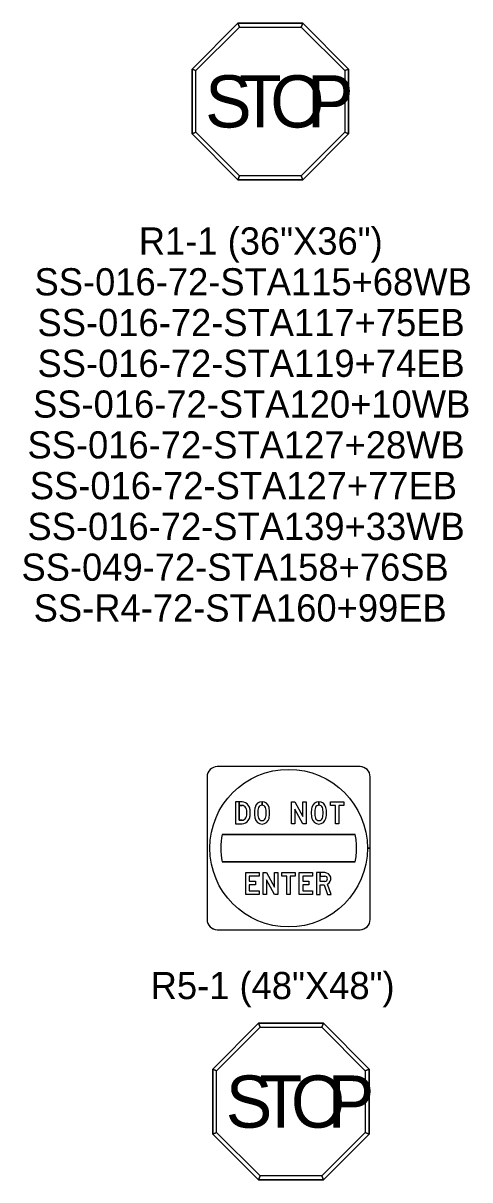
# Model space of a CAD drawing. Extents: x 658976 to 668726, y 639543 to 647196.
# Drawn here: x 664374.1 to 664476.9, y 643575.3 to 643841.3 of the extents above; entities that cross this region are included whole.
import ezdxf

# ---------------------------------------------------------------- set-up
doc = ezdxf.new("R2010")
doc.units = 0
for name, color, linetype in [('R_SIGN', 7, 'Continuous'), ('R_SIGN - HWY 16', 7, 'Continuous'), ('R_SIGN_ANNOT_HWY16', 7, 'Continuous')]:
    doc.layers.add(name, color=color, linetype=linetype)

msp = doc.modelspace()

# ---------------------------------------------------------------- linework, layer by layer
at = {"layer": 'R_SIGN'}
for p, q in [((664423.55, 643841.34), (664413, 643830.79)), ((664413, 643830.79), (664423.55, 643841.34)), ((664438.46, 643841.34), (664423.55, 643841.34)), ((664423.55, 643841.34), (664438.46, 643841.34)), ((664449, 643830.79), (664438.46, 643841.34)), ((664438.46, 643841.34), (664449, 643830.79)), ((664413, 643830.79), (664413, 643815.88)), ((664413, 643815.88), (664413, 643830.79)), ((664449, 643815.88), (664449, 643830.79)), ((664449, 643830.79), (664449, 643815.88)), ((664413, 643815.88), (664423.55, 643805.34)), ((664423.55, 643805.34), (664413, 643815.88)), ((664438.46, 643805.34), (664449, 643815.88)), ((664449, 643815.88), (664438.46, 643805.34)), ((664423.55, 643805.34), (664438.46, 643805.34)), ((664438.46, 643805.34), (664423.55, 643805.34)), ((664428.3, 643611.33), (664417.75, 643600.78)), ((664417.75, 643600.78), (664428.3, 643611.33)), ((664443.21, 643611.33), (664428.3, 643611.33)), ((664428.3, 643611.33), (664443.21, 643611.33)), ((664453.75, 643600.78), (664443.21, 643611.33)), ((664443.21, 643611.33), (664453.75, 643600.78)), ((664417.75, 643600.78), (664417.75, 643585.87)), ((664417.75, 643585.87), (664417.75, 643600.78)), ((664453.75, 643585.87), (664453.75, 643600.78)), ((664453.75, 643600.78), (664453.75, 643585.87)), ((664417.75, 643585.87), (664428.3, 643575.33)), ((664428.3, 643575.33), (664417.75, 643585.87)), ((664443.21, 643575.33), (664453.75, 643585.87)), ((664453.75, 643585.87), (664443.21, 643575.33)), ((664428.3, 643575.33), (664443.21, 643575.33)), ((664443.21, 643575.33), (664428.3, 643575.33))]:
    msp.add_line(p, q, dxfattribs=at)
for points in [[(664423.55, 643841.34), (664413, 643830.79), (664413.9, 643830.42), (664423.92, 643840.44), (664423.55, 643841.34)], [(664438.46, 643841.34), (664423.55, 643841.34), (664423.92, 643840.44), (664438.09, 643840.44), (664438.46, 643841.34)], [(664449, 643830.79), (664438.46, 643841.34), (664438.09, 643840.44), (664448.1, 643830.42), (664449, 643830.79)], [(664413, 643830.79), (664413, 643815.88), (664413.9, 643816.26), (664413.9, 643830.42), (664413, 643830.79)], [(664449, 643815.88), (664449, 643830.79), (664448.1, 643830.42), (664448.1, 643816.26), (664449, 643815.88)], [(664413, 643815.88), (664423.55, 643805.34), (664423.92, 643806.24), (664413.9, 643816.26), (664413, 643815.88)], [(664438.46, 643805.34), (664449, 643815.88), (664448.1, 643816.26), (664438.09, 643806.24), (664438.46, 643805.34)], [(664423.55, 643805.34), (664438.46, 643805.34), (664438.09, 643806.24), (664423.92, 643806.24), (664423.55, 643805.34)], [(664428.3, 643611.33), (664417.75, 643600.78), (664418.65, 643600.41), (664428.67, 643610.43), (664428.3, 643611.33)], [(664443.21, 643611.33), (664428.3, 643611.33), (664428.67, 643610.43), (664442.84, 643610.43), (664443.21, 643611.33)], [(664453.75, 643600.78), (664443.21, 643611.33), (664442.84, 643610.43), (664452.85, 643600.41), (664453.75, 643600.78)], [(664417.75, 643600.78), (664417.75, 643585.87), (664418.65, 643586.24), (664418.65, 643600.41), (664417.75, 643600.78)], [(664453.75, 643585.87), (664453.75, 643600.78), (664452.85, 643600.41), (664452.85, 643586.24), (664453.75, 643585.87)], [(664417.75, 643585.87), (664428.3, 643575.33), (664428.67, 643576.23), (664418.65, 643586.24), (664417.75, 643585.87)], [(664443.21, 643575.33), (664453.75, 643585.87), (664452.85, 643586.24), (664442.84, 643576.23), (664443.21, 643575.33)], [(664428.3, 643575.33), (664443.21, 643575.33), (664442.84, 643576.23), (664428.67, 643576.23), (664428.3, 643575.33)]]:
    msp.add_lwpolyline(points, close=True, dxfattribs=at)
at = {"layer": 'R_SIGN - HWY 16'}
for p, q in [((664451.63, 643670.36), (664418.8, 643670.36)), ((664451.63, 643670.36), (664418.8, 643670.36)), ((664451.62, 643670.36), (664418.8, 643670.36)), ((664451.62, 643670.36), (664418.8, 643670.36)), ((664451.62, 643670.36), (664418.8, 643670.36)), ((664416.46, 643668.01), (664416.46, 643635.2)), ((664416.46, 643668.01), (664416.46, 643635.2)), ((664416.46, 643668.01), (664416.46, 643635.2)), ((664416.46, 643668.01), (664416.46, 643635.2)), ((664416.46, 643668.01), (664416.46, 643635.2)), ((664453.97, 643635.2), (664453.97, 643668.01)), ((664453.97, 643635.2), (664453.97, 643668.01)), ((664453.97, 643635.2), (664453.97, 643668.01)), ((664453.97, 643651.61), (664453.97, 643668.01)), ((664453.97, 643651.61), (664453.97, 643668.01)), ((664429.09, 643661.49), (664429.09, 643662.29)), ((664429.09, 643662.29), (664429.09, 643661.49)), ((664429.09, 643661.49), (664429.09, 643662.29)), ((664429.09, 643662.29), (664429.09, 643661.49)), ((664442.17, 643661.49), (664442.17, 643662.29)), ((664442.17, 643662.29), (664442.17, 643661.49)), ((664442.17, 643661.49), (664442.17, 643662.29)), ((664442.17, 643662.29), (664442.17, 643661.49)), ((664424.49, 643661.43), (664423.82, 643661.43)), ((664429.09, 643661.49), (664429.09, 643661.49)), ((664429.09, 643661.49), (664429.09, 643661.49)), ((664442.17, 643661.49), (664442.17, 643661.49)), ((664442.17, 643661.49), (664442.17, 643661.49)), ((664423.02, 643657.23), (664424.49, 643657.23)), ((664424.49, 643658.03), (664423.82, 643658.03)), ((664424.49, 643658.03), (664423.82, 643658.03)), ((664450.53, 643654.73), (664419.9, 643654.73)), ((664453.97, 643651.61), (664453.34, 643651.61)), ((664453.97, 643635.2), (664453.97, 643651.61)), ((664453.97, 643635.2), (664453.97, 643651.61)), ((664419.9, 643648.48), (664450.53, 643648.48)), ((664443.57, 643643.97), (664442.44, 643643.97)), ((664418.8, 643632.86), (664451.63, 643632.86)), ((664418.8, 643632.86), (664451.63, 643632.86)), ((664418.8, 643632.86), (664451.62, 643632.86)), ((664418.8, 643632.86), (664451.63, 643632.86)), ((664418.8, 643632.86), (664451.63, 643632.86))]:
    msp.add_line(p, q, dxfattribs=at)
for points in [[(664424.49, 643662.23), (664423.02, 643662.23), (664423.02, 643657.23)], [(664423.82, 643658.03), (664423.82, 643662.23), (664423.02, 643662.23), (664423.02, 643657.23), (664424.49, 643657.23)], [(664423.82, 643658.03), (664423.82, 643662.23), (664423.02, 643662.23), (664423.02, 643657.23), (664424.49, 643657.23)], [(664424.49, 643662.23), (664423.82, 643662.23), (664423.82, 643661.43), (664424.49, 643661.43)], [(664424.49, 643662.23), (664423.82, 643662.23), (664423.82, 643661.43), (664424.49, 643661.43)], [(664423.82, 643661.43), (664423.82, 643658.03), (664424.49, 643658.03)], [(664419.9, 643654.73), (664419.9, 643654.73), (664450.53, 643654.73), (664450.53, 643654.73)], [(664453.97, 643651.61), (664453.34, 643651.61)], [(664453.34, 643651.61), (664453.97, 643651.61)], [(664453.34, 643651.61), (664453.97, 643651.61)], [(664450.53, 643648.48), (664450.53, 643648.48), (664419.9, 643648.48), (664419.9, 643648.48)], [(664443.57, 643645.98), (664441.65, 643645.98), (664441.65, 643640.98), (664442.44, 643640.98), (664442.44, 643643.17), (664443.35, 643643.17)], [(664443.57, 643643.97), (664442.44, 643643.97), (664442.44, 643645.98), (664441.65, 643645.98), (664441.65, 643640.98)], [(664443.57, 643643.97), (664442.44, 643643.97), (664442.44, 643645.98), (664441.65, 643645.98), (664441.65, 643640.98)], [(664443.57, 643645.98), (664442.44, 643645.98), (664442.44, 643645.18), (664443.57, 643645.18)], [(664443.57, 643645.98), (664442.44, 643645.98), (664442.44, 643645.18), (664443.57, 643645.18)], [(664442.44, 643643.97), (664442.44, 643645.18), (664443.57, 643645.18)], [(664441.65, 643640.98), (664442.44, 643640.98), (664442.44, 643643.17), (664443.35, 643643.17), (664444.18, 643640.98), (664445.02, 643640.98), (664444.17, 643643.34)], [(664441.65, 643640.98), (664442.44, 643640.98), (664442.44, 643643.17), (664443.35, 643643.17), (664444.18, 643640.98), (664445.02, 643640.98), (664444.17, 643643.34)], [(664443.35, 643643.17), (664444.18, 643640.98), (664445.02, 643640.98), (664444.17, 643643.34)]]:
    msp.add_lwpolyline(points, dxfattribs=at)
for points in [[(664435.86, 643657.23), (664435.86, 643662.23), (664436.65, 643662.23), (664438.44, 643658.9), (664438.44, 643662.23), (664439.23, 643662.23), (664439.23, 643657.23), (664438.44, 643657.23), (664436.64, 643660.58), (664436.64, 643657.23)], [(664435.86, 643657.23), (664435.86, 643662.23), (664436.65, 643662.23), (664438.44, 643658.9), (664438.44, 643662.23), (664439.23, 643662.23), (664439.23, 643657.23), (664438.44, 643657.23), (664436.64, 643660.58), (664436.64, 643657.23)], [(664435.86, 643657.23), (664435.86, 643662.23), (664436.65, 643662.23), (664438.44, 643658.9), (664438.44, 643662.23), (664439.23, 643662.23), (664439.23, 643657.23), (664438.44, 643657.23), (664436.64, 643660.58), (664436.64, 643657.23)], [(664447.93, 643662.23), (664447.93, 643661.43), (664446.79, 643661.43), (664446.79, 643657.23), (664446.01, 643657.23), (664446.01, 643661.43), (664444.87, 643661.43), (664444.87, 643662.23)], [(664447.93, 643662.23), (664447.93, 643661.43), (664446.79, 643661.43), (664446.79, 643657.23), (664446.01, 643657.23), (664446.01, 643661.43), (664444.87, 643661.43), (664444.87, 643662.23)], [(664447.93, 643662.23), (664447.93, 643661.43), (664446.79, 643661.43), (664446.79, 643657.23), (664446.01, 643657.23), (664446.01, 643661.43), (664444.87, 643661.43), (664444.87, 643662.23)], [(664428.42, 643645.18), (664426.15, 643645.18), (664426.15, 643643.98), (664427.59, 643643.98), (664427.59, 643643.18), (664426.15, 643643.18), (664426.15, 643641.78), (664428.42, 643641.78), (664428.42, 643640.98), (664425.37, 643640.98), (664425.37, 643645.98), (664428.42, 643645.98)], [(664428.42, 643645.18), (664426.15, 643645.18), (664426.15, 643643.98), (664427.59, 643643.98), (664427.59, 643643.18), (664426.15, 643643.18), (664426.15, 643641.78), (664428.42, 643641.78), (664428.42, 643640.98), (664425.37, 643640.98), (664425.37, 643645.98), (664428.42, 643645.98)], [(664428.42, 643645.18), (664426.15, 643645.18), (664426.15, 643643.98), (664427.59, 643643.98), (664427.59, 643643.18), (664426.15, 643643.18), (664426.15, 643641.78), (664428.42, 643641.78), (664428.42, 643640.98), (664425.37, 643640.98), (664425.37, 643645.98), (664428.42, 643645.98)], [(664429.36, 643640.98), (664429.36, 643645.98), (664430.15, 643645.98), (664431.94, 643642.65), (664431.94, 643645.98), (664432.73, 643645.98), (664432.73, 643640.98), (664431.94, 643640.98), (664430.14, 643644.33), (664430.14, 643640.98)], [(664429.36, 643640.98), (664429.36, 643645.98), (664430.15, 643645.98), (664431.94, 643642.65), (664431.94, 643645.98), (664432.73, 643645.98), (664432.73, 643640.98), (664431.94, 643640.98), (664430.14, 643644.33), (664430.14, 643640.98)], [(664429.36, 643640.98), (664429.36, 643645.98), (664430.15, 643645.98), (664431.94, 643642.65), (664431.94, 643645.98), (664432.73, 643645.98), (664432.73, 643640.98), (664431.94, 643640.98), (664430.14, 643644.33), (664430.14, 643640.98)], [(664436.72, 643645.98), (664436.72, 643645.18), (664435.59, 643645.18), (664435.59, 643640.98), (664434.8, 643640.98), (664434.8, 643645.18), (664433.67, 643645.18), (664433.67, 643645.98)], [(664436.72, 643645.98), (664436.72, 643645.18), (664435.59, 643645.18), (664435.59, 643640.98), (664434.8, 643640.98), (664434.8, 643645.18), (664433.67, 643645.18), (664433.67, 643645.98)], [(664436.72, 643645.98), (664436.72, 643645.18), (664435.59, 643645.18), (664435.59, 643640.98), (664434.8, 643640.98), (664434.8, 643645.18), (664433.67, 643645.18), (664433.67, 643645.98)], [(664440.71, 643645.18), (664438.45, 643645.18), (664438.45, 643643.98), (664439.88, 643643.98), (664439.88, 643643.18), (664438.45, 643643.18), (664438.45, 643641.78), (664440.71, 643641.78), (664440.71, 643640.98), (664437.66, 643640.98), (664437.66, 643645.98), (664440.71, 643645.98)], [(664440.71, 643645.18), (664438.45, 643645.18), (664438.45, 643643.98), (664439.88, 643643.98), (664439.88, 643643.18), (664438.45, 643643.18), (664438.45, 643641.78), (664440.71, 643641.78), (664440.71, 643640.98), (664437.66, 643640.98), (664437.66, 643645.98), (664440.71, 643645.98)], [(664440.71, 643645.18), (664438.45, 643645.18), (664438.45, 643643.98), (664439.88, 643643.98), (664439.88, 643643.18), (664438.45, 643643.18), (664438.45, 643641.78), (664440.71, 643641.78), (664440.71, 643640.98), (664437.66, 643640.98), (664437.66, 643645.98), (664440.71, 643645.98)]]:
    msp.add_lwpolyline(points, close=True, dxfattribs=at)
for centre, major_axis, ratio, start_param, end_param in [((664418.8, 643668.01), (2.34, 0), 0.999667, 1.570796, 3.141593), ((664418.8, 643668.01), (2.34, 0), 0.999667, 1.570796, 3.141593), ((664418.8, 643668.01), (2.34, 0), 0.999667, 1.570796, 3.141593), ((664418.8, 643668.01), (2.34, 0), 0.999667, 1.570796, 3.141593), ((664418.8, 643668.01), (2.34, 0), 0.999667, 1.570796, 3.141593), ((664451.62, 643668.01), (2.34, 0), 0.999667, 6.283185, 7.853982), ((664451.62, 643668.01), (2.34, 0), 0.999667, 6.283185, 7.853982), ((664451.62, 643668.01), (2.34, 0), 0.999667, 6.283185, 7.853982), ((664451.63, 643668.01), (2.34, 0), 0.999667, 0, 1.570796), ((664451.63, 643668.01), (2.34, 0), 0.999667, 0, 1.570796), ((664435.21, 643651.61), (18.13, 0), 0.999667, 0, 6.283158), ((664435.21, 643651.61), (18.13, 0), 0.999667, 0, 6.283158), ((664435.21, 643651.61), (18.13, 0), 0.999667, 0, 6.283158), ((664424.51, 643660.51), (0, 1.72), 0.994387, 5.308841, 6.296324), ((664424.51, 643660.51), (0, 1.72), 0.994387, 5.308841, 6.296324), ((664424.51, 643660.51), (0, 1.72), 0.994387, 5.308841, 6.296324), ((664429.1, 643660.6), (0, 1.69), 0.985425, 0.007008, 1.34227), ((664429.1, 643660.6), (0, 1.69), 0.985425, 0.007008, 1.34227), ((664429.1, 643660.6), (0, 1.69), 0.985425, 0.007008, 1.34227), ((664429.08, 643660.6), (0, 1.69), 0.985425, 4.940915, 6.276178), ((664429.08, 643660.6), (0, 1.69), 0.985425, 4.940915, 6.27603), ((664429.08, 643660.6), (0, 1.69), 0.985425, 4.940915, 6.27603), ((664442.18, 643660.6), (0, 1.69), 0.985425, 0.007008, 1.34227), ((664442.18, 643660.6), (0, 1.69), 0.985425, 0.007008, 1.34227), ((664442.18, 643660.6), (0, 1.69), 0.985425, 0.007008, 1.34227), ((664442.16, 643660.6), (0, 1.69), 0.985425, 4.940915, 6.276178), ((664442.16, 643660.6), (0, 1.69), 0.985425, 4.940915, 6.27603), ((664442.16, 643660.6), (0, 1.69), 0.985425, 4.940915, 6.27603), ((664424.47, 643660.41), (0, 1.02), 0.994387, 5.209958, 6.265172), ((664424.47, 643660.41), (0, 1.02), 0.994387, 5.209958, 6.265172), ((664424.47, 643660.41), (0, 1.02), 0.994387, 5.209958, 6.265172), ((664423.87, 643660.07), (0, 1.72), 0.994387, 4.827156, 5.217241), ((664423.87, 643660.07), (0, 1.72), 0.994387, 4.827156, 5.217241), ((664423.87, 643660.07), (0, 1.72), 0.994387, 4.827156, 5.217241), ((664421.84, 643659.82), (0, 3.77), 0.994387, 4.688208, 4.829332), ((664421.84, 643659.82), (0, 3.77), 0.994387, 4.688208, 4.829332), ((664421.84, 643659.82), (0, 3.77), 0.994387, 4.688208, 4.829332), ((664421.84, 643659.64), (0, 3.77), 0.994387, 4.595446, 4.73657), ((664421.84, 643659.64), (0, 3.77), 0.994387, 4.595446, 4.73657), ((664421.84, 643659.64), (0, 3.77), 0.994387, 4.595446, 4.73657), ((664424.17, 643660.16), (0, 2.2), 0.994387, 4.893794, 5.353227), ((664424.17, 643660.16), (0, 2.2), 0.994387, 4.893794, 5.353227), ((664424.17, 643660.16), (0, 2.2), 0.994387, 4.893794, 5.353227), ((664420.81, 643659.69), (0, 5.62), 0.994387, 4.719381, 4.866939), ((664420.81, 643659.69), (0, 5.62), 0.994387, 4.719381, 4.866939), ((664420.81, 643659.69), (0, 5.62), 0.994387, 4.719381, 4.866939), ((664420.81, 643659.77), (0, 5.62), 0.994387, 4.557839, 4.705397), ((664420.81, 643659.77), (0, 5.62), 0.994387, 4.557839, 4.705397), ((664420.81, 643659.77), (0, 5.62), 0.994387, 4.557839, 4.705397), ((664432.38, 643659.75), (0, 5.13), 0.985425, 1.327472, 1.575821), ((664432.38, 643659.75), (0, 5.13), 0.985425, 1.327472, 1.575821), ((664432.38, 643659.75), (0, 5.13), 0.985425, 1.327472, 1.575821), ((664432.38, 643659.7), (0, 5.13), 0.985425, 1.565772, 1.814121), ((664432.38, 643659.7), (0, 5.13), 0.985425, 1.565772, 1.814121), ((664432.38, 643659.7), (0, 5.13), 0.985425, 1.565772, 1.814121), ((664431.83, 643659.81), (0, 3.76), 0.985425, 1.267043, 1.594924), ((664431.83, 643659.81), (0, 3.76), 0.985425, 1.267042, 1.594924), ((664431.83, 643659.81), (0, 3.76), 0.985425, 1.267042, 1.594924), ((664431.83, 643659.63), (0, 3.76), 0.985425, 1.546668, 1.87455), ((664431.83, 643659.63), (0, 3.76), 0.985425, 1.546668, 1.87455), ((664431.83, 643659.63), (0, 3.76), 0.985425, 1.546668, 1.87455), ((664429.06, 643660.65), (0, 0.835), 0.985425, 6.252339, 7.504367), ((664429.06, 643660.65), (0, 0.835), 0.985425, 6.252339, 7.504367), ((664429.06, 643660.65), (0, 0.835), 0.985425, 6.252339, 7.504367), ((664429.11, 643660.65), (0, 0.835), 0.985425, 5.062003, 6.314032), ((664429.11, 643660.65), (0, 0.835), 0.985425, 5.062003, 6.313732), ((664429.11, 643660.65), (0, 0.835), 0.985425, 5.062003, 6.313732), ((664426.35, 643659.81), (0, 3.76), 0.985425, 4.688261, 5.016143), ((664426.35, 643659.81), (0, 3.76), 0.985425, 4.688261, 5.016143), ((664426.35, 643659.81), (0, 3.76), 0.985425, 4.688261, 5.016143), ((664426.35, 643659.63), (0, 3.76), 0.985425, 4.408635, 4.736517), ((664426.35, 643659.63), (0, 3.76), 0.985425, 4.408635, 4.736517), ((664426.35, 643659.63), (0, 3.76), 0.985425, 4.408635, 4.736517), ((664425.79, 643659.75), (0, 5.13), 0.985425, 4.707364, 4.955713), ((664425.79, 643659.75), (0, 5.13), 0.985425, 4.707364, 4.955713), ((664425.79, 643659.75), (0, 5.13), 0.985425, 4.707364, 4.955713), ((664425.79, 643659.7), (0, 5.13), 0.985425, 4.469065, 4.717414), ((664425.79, 643659.7), (0, 5.13), 0.985425, 4.469065, 4.717414), ((664425.79, 643659.7), (0, 5.13), 0.985425, 4.469065, 4.717414), ((664445.47, 643659.75), (0, 5.13), 0.985425, 1.327472, 1.575821), ((664445.47, 643659.75), (0, 5.13), 0.985425, 1.327472, 1.575821), ((664445.47, 643659.75), (0, 5.13), 0.985425, 1.327472, 1.575821), ((664445.47, 643659.7), (0, 5.13), 0.985425, 1.565772, 1.814121), ((664445.47, 643659.7), (0, 5.13), 0.985425, 1.565772, 1.814121), ((664445.47, 643659.7), (0, 5.13), 0.985425, 1.565772, 1.814121), ((664444.91, 643659.81), (0, 3.76), 0.985425, 1.267043, 1.594924), ((664444.91, 643659.81), (0, 3.76), 0.985425, 1.267042, 1.594924), ((664444.91, 643659.81), (0, 3.76), 0.985425, 1.267042, 1.594924), ((664444.91, 643659.63), (0, 3.76), 0.985425, 1.546668, 1.87455), ((664444.91, 643659.63), (0, 3.76), 0.985425, 1.546668, 1.87455), ((664444.91, 643659.63), (0, 3.76), 0.985425, 1.546668, 1.87455), ((664442.15, 643660.65), (0, 0.835), 0.985425, 6.252339, 7.504367), ((664442.15, 643660.65), (0, 0.835), 0.985425, 6.252339, 7.504367), ((664442.15, 643660.65), (0, 0.835), 0.985425, 6.252339, 7.504367), ((664442.2, 643660.65), (0, 0.835), 0.985425, 5.062003, 6.314032), ((664442.2, 643660.65), (0, 0.835), 0.985425, 5.062003, 6.313732), ((664442.2, 643660.65), (0, 0.835), 0.985425, 5.062003, 6.313732), ((664439.43, 643659.81), (0, 3.76), 0.985425, 4.688261, 5.016143), ((664439.43, 643659.81), (0, 3.76), 0.985425, 4.688261, 5.016143), ((664439.43, 643659.81), (0, 3.76), 0.985425, 4.688261, 5.016143), ((664439.43, 643659.63), (0, 3.76), 0.985425, 4.408635, 4.736517), ((664439.43, 643659.63), (0, 3.76), 0.985425, 4.408635, 4.736517), ((664439.43, 643659.63), (0, 3.76), 0.985425, 4.408635, 4.736517), ((664438.88, 643659.75), (0, 5.13), 0.985425, 4.707364, 4.955713), ((664438.88, 643659.75), (0, 5.13), 0.985425, 4.707364, 4.955713), ((664438.88, 643659.75), (0, 5.13), 0.985425, 4.707364, 4.955713), ((664438.88, 643659.7), (0, 5.13), 0.985425, 4.469065, 4.717414), ((664438.88, 643659.7), (0, 5.13), 0.985425, 4.469065, 4.717414), ((664438.88, 643659.7), (0, 5.13), 0.985425, 4.469065, 4.717414), ((664424.47, 643659.05), (0, 1.02), 0.994387, 3.159606, 4.21482), ((664424.47, 643659.05), (0, 1.02), 0.994387, 3.159606, 4.21482), ((664424.47, 643659.05), (0, 1.02), 0.994387, 3.159606, 4.21482), ((664424.51, 643658.95), (0, 1.72), 0.994387, 3.128454, 4.115937), ((664424.51, 643658.95), (0, 1.72), 0.994387, 3.128454, 4.115937), ((664424.51, 643658.95), (0, 1.72), 0.994387, 3.128454, 4.115937), ((664423.87, 643659.4), (0, 1.72), 0.994387, 4.207537, 4.597622), ((664423.87, 643659.4), (0, 1.72), 0.994387, 4.207537, 4.597622), ((664423.87, 643659.4), (0, 1.72), 0.994387, 4.207537, 4.597622), ((664424.17, 643659.3), (0, 2.2), 0.994387, 4.071551, 4.530984), ((664424.17, 643659.3), (0, 2.2), 0.994387, 4.071551, 4.530984), ((664424.17, 643659.3), (0, 2.2), 0.994387, 4.071551, 4.530984), ((664429.1, 643658.84), (0, 1.69), 0.985425, 1.799323, 3.134585), ((664429.1, 643658.84), (0, 1.69), 0.985425, 1.799323, 3.134585), ((664429.1, 643658.84), (0, 1.69), 0.985425, 1.799323, 3.134585), ((664429.06, 643658.79), (0, 0.835), 0.985425, 1.920411, 3.172439), ((664429.06, 643658.79), (0, 0.835), 0.985425, 1.920411, 3.172439), ((664429.06, 643658.79), (0, 0.835), 0.985425, 1.920411, 3.172439), ((664429.11, 643658.79), (0, 0.835), 0.985425, 3.110746, 4.362774), ((664429.11, 643658.79), (0, 0.835), 0.985425, 3.110746, 4.362775), ((664429.11, 643658.79), (0, 0.835), 0.985425, 3.110746, 4.362775), ((664429.08, 643658.84), (0, 1.69), 0.985425, 3.1486, 4.483863), ((664429.08, 643658.84), (0, 1.69), 0.985425, 3.1486, 4.483863), ((664429.08, 643658.84), (0, 1.69), 0.985425, 3.1486, 4.483863), ((664442.18, 643658.84), (0, 1.69), 0.985425, 1.799323, 3.134585), ((664442.18, 643658.84), (0, 1.69), 0.985425, 1.799323, 3.134585), ((664442.18, 643658.84), (0, 1.69), 0.985425, 1.799323, 3.134585), ((664442.15, 643658.79), (0, 0.835), 0.985425, 1.920411, 3.172439), ((664442.15, 643658.79), (0, 0.835), 0.985425, 1.920411, 3.172439), ((664442.15, 643658.79), (0, 0.835), 0.985425, 1.920411, 3.172439), ((664442.2, 643658.79), (0, 0.835), 0.985425, 3.110746, 4.362774), ((664442.2, 643658.79), (0, 0.835), 0.985425, 3.110746, 4.362775), ((664442.2, 643658.79), (0, 0.835), 0.985425, 3.110746, 4.362775), ((664442.16, 643658.84), (0, 1.69), 0.985425, 3.1486, 4.483863), ((664442.16, 643658.84), (0, 1.69), 0.985425, 3.1486, 4.483863), ((664442.16, 643658.84), (0, 1.69), 0.985425, 3.1486, 4.483863), ((664435.21, 643651.61), (15.63, 0), 0.999667, 2.940234, 3.342952), ((664435.21, 643651.61), (15.63, 0), 0.999667, 2.940234, 3.342952), ((664435.21, 643651.61), (15.63, 0), 0.999667, 0, 0.201359), ((664435.21, 643651.61), (15.63, 0), 0.999667, 0, 0.201359), ((664435.21, 643651.61), (15.63, 0), 0.999667, 6.081826, 6.283153), ((664435.21, 643651.61), (15.63, 0), 0.999667, 6.081826, 6.283153), ((664443.55, 643644.59), (0, 1.39), 0.985328, 3.608399, 6.264838), ((664443.55, 643644.59), (0, 1.39), 0.985328, 3.608399, 6.264838), ((664443.55, 643644.59), (0, 1.39), 0.985328, 3.608399, 6.264838), ((664443.53, 643644.57), (0, 0.609), 0.985328, 3.211299, 6.213479), ((664443.53, 643644.57), (0, 0.609), 0.985328, 3.211299, 6.213479), ((664443.53, 643644.57), (0, 0.609), 0.985328, 3.211299, 6.213479), ((664418.8, 643635.2), (2.34, 0), 0.999667, 3.141593, 4.712389), ((664418.8, 643635.2), (2.34, 0), 0.999667, 3.141593, 4.712389), ((664418.8, 643635.2), (2.34, 0), 0.999667, 3.141592, 4.71239), ((664418.8, 643635.2), (2.34, 0), 0.999667, 3.141593, 4.712389), ((664418.8, 643635.2), (2.34, 0), 0.999667, 3.141593, 4.712389), ((664451.62, 643635.2), (2.34, 0), 0.999667, 4.712388, 6.283186), ((664451.62, 643635.2), (2.34, 0), 0.999667, 4.712388, 6.283186), ((664451.62, 643635.2), (2.34, 0), 0.999667, 4.712388, 6.283186), ((664451.63, 643635.2), (2.34, 0), 0.999667, 4.712389, 6.283185), ((664451.63, 643635.2), (2.34, 0), 0.999667, 4.712389, 6.283185)]:
    msp.add_ellipse(centre, major_axis=major_axis, ratio=ratio, start_param=start_param, end_param=end_param, dxfattribs=at)

# ---------------------------------------------------------------- texts
at = {"layer": 'R_SIGN'}
for s, p in [('S', (664416, 643817.34)), ('T', (664423.78, 643817.34)), ('O', (664430.99, 643817.34)), ('P', (664439.44, 643817.34)), ('S', (664420.75, 643587.33)), ('T', (664428.53, 643587.33)), ('O', (664435.74, 643587.33)), ('P', (664444.2, 643587.33))]:
    msp.add_text(s, height=12, rotation=360, dxfattribs=at).set_placement(p)
at = {"layer": 'R_SIGN_ANNOT_HWY16'}
for s, p in [('R1-1 (36"X36")', (664400.75, 643788.11)), ('SS-016-72-STA115+68WB', (664376.76, 643778.73)), ('SS-016-72-STA117+75EB', (664377.45, 643769.36)), ('SS-016-72-STA119+74EB', (664377.45, 643759.98)), ('SS-016-72-STA120+10WB', (664376.42, 643750.61)), ('SS-016-72-STA127+28WB', (664375.14, 643741.23)), ('SS-016-72-STA127+77EB', (664375.68, 643731.86)), ('SS-016-72-STA139+33WB', (664375.14, 643722.48)), ('SS-049-72-STA158+76SB', (664373.76, 643713.11)), ('SS-R4-72-STA160+99EB', (664376.57, 643703.73))]:
    msp.add_text(s, height=6.25, rotation=360, dxfattribs=at).set_placement(p)
msp.add_text('R5-1 (48"X48")', height=6.25, dxfattribs=at).set_placement((664403.48, 643616.89))

doc.saveas('drawing.dxf')
